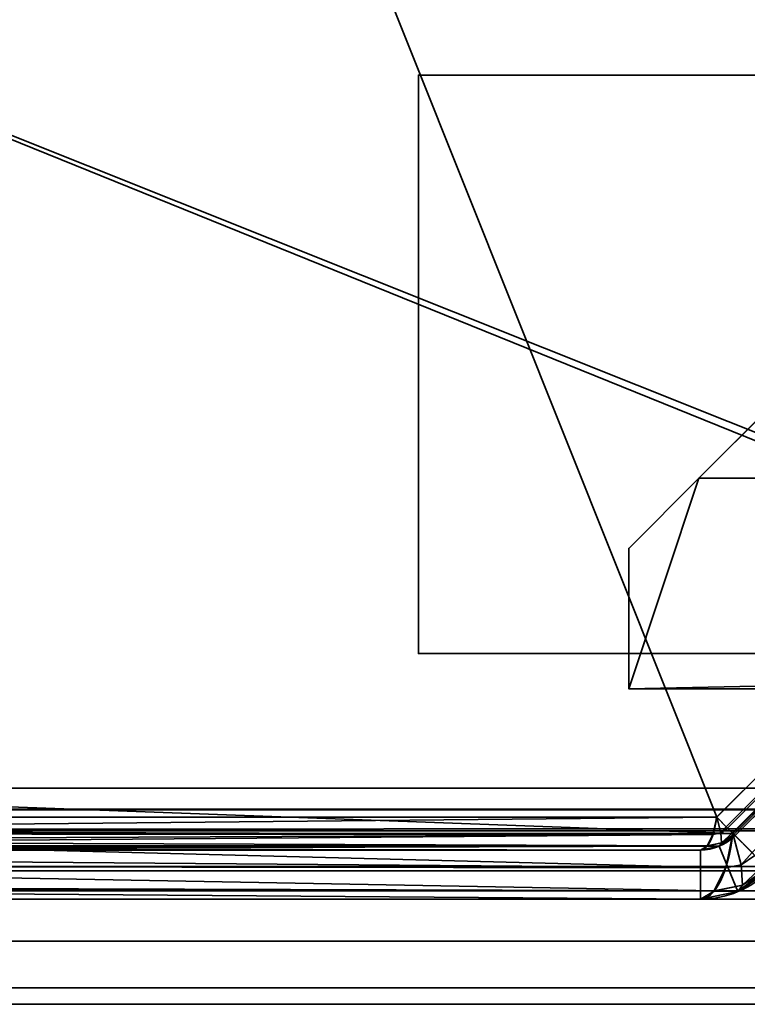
# Model space of a CAD drawing. Header units: millimetres. Extents: x -603 to 3703, y -115 to 193.
# Tile 439 of 656: x 2470 to 2481, y -33 to -19. Entities that reach past the tile are written whole.
import ezdxf

# ---------------------------------------------------------------- set-up
doc = ezdxf.new("R2010")
doc.units = ezdxf.units.MM
doc.layers.add('151', color=7, linetype='Continuous', true_color=0xffffff)

# ---------------------------------------------------------------- blocks, each defined once
blk = doc.blocks.new('UG_SURFACE_136')
at = {"layer": '151', "color": 252, "linetype": 'Continuous', "lineweight": 35}
for points in [[(2480, -25.5, 1121), (2489, -16.5, 1121), (2491, -16.5, 1121), (2491, -25.5, 1121)], [(2489, -16.5, 1145), (2480, -25.5, 1145), (2491, -25.5, 1145), (2491, -16.5, 1145)], [(2480, -25.5, 1145), (2489, -16.5, 1145), (2489, -16.5, 1121), (2480, -25.5, 1121)], [(2491, -19.75, 1032), (2476, -19.75, 1032), (2476, -19.75, 1067), (2491, -19.75, 1067)], [(2491, -28, 1032), (2476, -28, 1032), (2476, -19.75, 1032), (2491, -19.75, 1032)], [(2491, -19.75, 1067), (2476, -19.75, 1067), (2476, -28, 1067), (2491, -28, 1067)], [(2476, -19.75, 1032), (2476, -28, 1032), (2476, -28, 1067), (2476, -19.75, 1067)], [(2479, -28.5, 1117.5), (2479, -26.5, 1117.5), (2480, -25.5, 1117.5)], [(2480, -25.5, 1117.5), (2491, -25.5, 1117.5), (2491, -28.25, 1117.5), (2479, -28.5, 1117.5)], [(2480, -25.5, 1121), (2480, -25.5, 1117.5), (2479, -26.5, 1117.5), (2479, -26.5, 1121)], [(2480, -25.5, 1121), (2479, -26.5, 1121), (2479, -26.5, 1145), (2480, -25.5, 1145)], [(2479, -28.5, 1148.5), (2491, -28.25, 1148.5), (2491, -25.5, 1148.5), (2480, -25.5, 1148.5)], [(2480, -25.5, 1148.5), (2479, -26.5, 1148.5), (2479, -28.5, 1148.5)], [(2480, -25.5, 1148.5), (2480, -25.5, 1145), (2479, -26.5, 1145), (2479, -26.5, 1148.5)], [(2480, -25.5, 1117.5), (2480, -25.5, 1121), (2491, -25.5, 1121), (2491, -25.5, 1117.5)], [(2480, -25.5, 1145), (2480, -25.5, 1148.5), (2491, -25.5, 1148.5), (2491, -25.5, 1145)], [(2479, -28.5, 1117.5), (2479, -28.5, 1148.5), (2479, -26.5, 1145), (2479, -26.5, 1121)], [(2479, -28.5, 1148.5), (2479, -26.5, 1148.5), (2479, -26.5, 1145)], [(2479, -26.5, 1121), (2479, -26.5, 1117.5), (2479, -28.5, 1117.5)], [(2491, -28, 1067), (2476, -28, 1067), (2476, -28, 1032), (2491, -28, 1032)], [(2491, -28.25, 1117.5), (2491, -28.5, 1117.5), (2479, -28.5, 1117.5)], [(2479, -28.5, 1148.5), (2491, -28.5, 1148.5), (2491, -28.25, 1148.5)], [(2491, -28.5, 1148.5), (2479, -28.5, 1148.5), (2479, -28.5, 1117.5), (2491, -28.5, 1117.5)]]:
    blk.add_3dface(points, dxfattribs=at)
blk = doc.blocks.new('UG_SURFACE_165')
at = {"layer": '151', "color": 252, "linetype": 'Continuous', "lineweight": 35}
for points in [[(2435.08, -31.5, 2072.17), (2483.92, -31.5, 2023.33), (2483.92, -31.5, -7.75), (2435.08, -31.5, -7.75)], [(2435.08, -33, 2072.17), (2483.92, -33, 2023.33), (2483.92, -31.5, 2023.33), (2435.08, -31.5, 2072.17)], [(2483.92, -33, -7.75), (2435.08, -33, -7.75), (2435.08, -31.5, -7.75), (2483.92, -31.5, -7.75)], [(2435.08, -33, 2072.17), (2435.08, -33, -7.75), (2483.92, -33, -7.75), (2483.92, -33, 2023.33)]]:
    blk.add_3dface(points, dxfattribs=at)
blk = doc.blocks.new('UG_SURFACE_166')
at = {"layer": '151', "color": 252, "linetype": 'Continuous', "lineweight": 35}
for points in [[(2435.08, -31.5, 2072.17), (2483.92, -31.5, 2023.33), (2483.92, -31.5, -7.75), (2435.08, -31.5, -7.75)], [(2435.08, -33, 2072.17), (2483.92, -33, 2023.33), (2483.92, -31.5, 2023.33), (2435.08, -31.5, 2072.17)], [(2483.92, -33, -7.75), (2435.08, -33, -7.75), (2435.08, -31.5, -7.75), (2483.92, -31.5, -7.75)], [(2435.08, -33, 2072.17), (2435.08, -33, -7.75), (2483.92, -33, -7.75), (2483.92, -33, 2023.33)]]:
    blk.add_3dface(points, dxfattribs=at)
blk = doc.blocks.new('UG_SURFACE_167')
at = {"layer": '151', "color": 252, "linetype": 'Continuous', "lineweight": 35}
for points in [[(2432, -18, 2075.25), (2432, -29.92, 2075.25), (3568, -29.92, 2075.25), (3568, -18, 2075.25)], [(2433.5, -18, 2073.75), (3566.5, -18, 2073.75), (3566.5, -29.92, 2073.75), (2433.5, -29.92, 2073.75)], [(3568, -29.92, 2075.25), (2432, -29.92, 2075.25), (2432.059, -30.521, 2075.191)], [(3567.941, -30.521, 2075.191), (3568, -29.92, 2075.25), (2432.059, -30.521, 2075.191)], [(2433.53, -30.228, 2073.72), (2433.5, -29.92, 2073.75), (3566.5, -29.92, 2073.75)], [(2433.53, -30.228, 2073.72), (3566.5, -29.92, 2073.75), (3566.47, -30.228, 2073.72)], [(3566.47, -30.228, 2073.72), (3566.38, -30.525, 2073.63), (2433.62, -30.525, 2073.63), (2433.53, -30.228, 2073.72)], [(2432.059, -30.521, 2075.191), (2432.235, -31.099, 2075.016), (3567.765, -31.099, 2075.016), (3567.941, -30.521, 2075.191)], [(3566.037, -31.037, 2073.287), (2433.963, -31.037, 2073.287), (2433.62, -30.525, 2073.63), (3566.38, -30.525, 2073.63)], [(3567.765, -31.099, 2075.016), (2432.235, -31.099, 2075.016), (2432.902, -32.098, 2074.348), (3567.098, -32.098, 2074.348)], [(3565.525, -31.38, 2072.775), (2434.475, -31.38, 2072.775), (2433.963, -31.037, 2073.287), (3566.037, -31.037, 2073.287)], [(3564.92, -31.5, 2072.17), (2435.08, -31.5, 2072.17), (2434.475, -31.38, 2072.775), (3565.525, -31.38, 2072.775)], [(2435.08, -31.5, 2072.17), (3564.92, -31.5, 2072.17), (3516.08, -31.5, 2023.33), (2483.92, -31.5, 2023.33)], [(2483.92, -33, 2023.33), (2435.08, -33, 2072.17), (2435.08, -31.5, 2072.17), (2483.92, -31.5, 2023.33)], [(3567.098, -32.098, 2074.348), (2432.902, -32.098, 2074.348), (2433.901, -32.766, 2073.349), (3566.099, -32.766, 2073.349)], [(3566.099, -32.766, 2073.349), (2433.901, -32.766, 2073.349), (2435.08, -33, 2072.17), (3564.92, -33, 2072.17)], [(2435.08, -33, 2072.17), (2483.92, -33, 2023.33), (3516.08, -33, 2023.33), (3564.92, -33, 2072.17)]]:
    blk.add_3dface(points, dxfattribs=at)
blk = doc.blocks.new('UG_SURFACE_172')
at = {"layer": '151', "color": 252, "linetype": 'Continuous', "lineweight": 35}
for points in [[(2470.868, -6.827, 1160.357), (2460.827, -16.868, 1160.357), (2460.827, -30.332, 1165.419), (2480.253, -30.332, 1172.723)], [(2460.827, -16.868, 1012.143), (2470.868, -6.827, 1012.143), (2484.332, -6.827, 1007.081), (2484.332, -26.252, 999.777)], [(2480.253, -30.332, 1172.723), (2484.332, -26.252, 1172.723), (2484.332, -6.827, 1165.419), (2470.868, -6.827, 1160.357)], [(2461.527, -17.157, 1159.936), (2471.158, -7.527, 1159.936), (2483.868, -7.527, 1164.715), (2484.565, -26.485, 1172.105)], [(2484.565, -26.485, 1000.395), (2483.868, -7.527, 1007.785), (2471.158, -7.527, 1012.564), (2461.527, -17.157, 1012.564)], [(2484.332, -26.252, 999.777), (2480.253, -30.332, 999.777), (2460.827, -30.332, 1007.081), (2460.827, -16.868, 1012.143)], [(2484.565, -26.485, 1172.105), (2480.485, -30.565, 1172.105), (2461.527, -29.868, 1164.715), (2461.527, -17.157, 1159.936)], [(2461.527, -17.157, 1012.564), (2461.527, -29.868, 1007.785), (2480.485, -30.565, 1000.395), (2484.565, -26.485, 1000.395)], [(2480.389, -30.469, 1172.884), (2484.469, -26.389, 1172.884), (2484.332, -26.252, 1172.723), (2480.253, -30.332, 1172.723)], [(2484.469, -26.389, 999.616), (2480.389, -30.469, 999.616), (2480.253, -30.332, 999.777), (2484.332, -26.252, 999.777)], [(2484.488, -26.408, 1172.907), (2484.469, -26.389, 1172.884), (2480.389, -30.469, 1172.884), (2480.408, -30.488, 1172.907)], [(2480.408, -30.488, 999.593), (2480.389, -30.469, 999.616), (2484.469, -26.389, 999.616), (2484.488, -26.408, 999.593)], [(2480.408, -30.488, 1172.907), (2480.476, -30.556, 1173.099), (2484.556, -26.476, 1173.099), (2484.488, -26.408, 1172.907)], [(2484.488, -26.408, 999.593), (2484.556, -26.476, 999.401), (2480.476, -30.556, 999.401), (2480.408, -30.488, 999.593)], [(2484.579, -26.499, 1173.164), (2484.556, -26.476, 1173.099), (2480.476, -30.556, 1173.099), (2480.499, -30.579, 1173.164)], [(2480.499, -30.579, 999.336), (2480.476, -30.556, 999.401), (2484.556, -26.476, 999.401), (2484.579, -26.499, 999.336)], [(2484.837, -26.757, 1172.427), (2480.757, -30.837, 1172.427), (2480.485, -30.565, 1172.105), (2484.565, -26.485, 1172.105)], [(2480.757, -30.837, 1000.073), (2484.837, -26.757, 1000.073), (2484.565, -26.485, 1000.395), (2480.485, -30.565, 1000.395)], [(2480.499, -30.579, 1173.164), (2480.515, -30.595, 1173.341), (2484.595, -26.515, 1173.341), (2484.579, -26.499, 1173.164)], [(2484.579, -26.499, 999.336), (2484.595, -26.515, 999.159), (2480.515, -30.595, 999.159), (2480.499, -30.579, 999.336)], [(2484.595, -26.515, 1173.341), (2480.515, -30.595, 1173.341), (2480.515, -30.595, 1191.25), (2484.595, -26.515, 1191.25)], [(2480.515, -30.595, 999.159), (2484.595, -26.515, 999.159), (2484.595, -26.515, 981.25), (2480.515, -30.595, 981.25)], [(2484.595, -26.515, 1191.25), (2480.515, -30.595, 1191.25), (2481.01, -31.09, 1191.25), (2485.09, -27.01, 1191.25)], [(2485.09, -27.01, 981.25), (2481.01, -31.09, 981.25), (2480.515, -30.595, 981.25), (2484.595, -26.515, 981.25)], [(2480.485, -30.565, 1172.105), (2461.407, -30.565, 1164.932), (2461.527, -29.868, 1164.715)], [(2461.527, -29.868, 1007.785), (2461.407, -30.565, 1007.568), (2480.485, -30.565, 1000.395)], [(2480.253, -30.332, 1172.723), (2460.827, -30.332, 1165.419), (2460.791, -30.522, 1165.515)], [(2460.791, -30.522, 1165.515), (2480.2, -30.577, 1172.862), (2480.253, -30.332, 1172.723)], [(2480.253, -30.332, 999.777), (2480.2, -30.577, 999.638), (2460.791, -30.522, 1006.985)], [(2460.791, -30.522, 1006.985), (2460.827, -30.332, 1007.081), (2480.253, -30.332, 999.777)], [(2480.311, -30.555, 1172.895), (2480.253, -30.332, 1172.723), (2480.2, -30.577, 1172.862)], [(2480.311, -30.555, 999.605), (2480.2, -30.578, 999.637), (2480.2, -30.577, 999.638), (2480.253, -30.332, 999.777)], [(2480.389, -30.469, 1172.884), (2480.253, -30.332, 1172.723), (2480.311, -30.555, 1172.895)], [(2480.311, -30.555, 999.605), (2480.253, -30.332, 999.777), (2480.389, -30.469, 999.616)], [(2480.2, -30.578, 999.637), (2460.691, -30.735, 1006.721), (2460.737, -30.671, 1006.841)], [(2480.2, -30.578, 999.637), (2480.118, -30.741, 999.42), (2460.691, -30.735, 1006.721)], [(2480.2, -30.578, 1172.863), (2460.773, -30.571, 1165.563), (2460.737, -30.671, 1165.659)], [(2480.2, -30.578, 999.637), (2460.737, -30.671, 1006.841), (2460.773, -30.571, 1006.937)], [(2480.118, -30.741, 1173.08), (2480.2, -30.578, 1172.863), (2460.737, -30.671, 1165.659)], [(2460.791, -30.522, 1165.515), (2460.773, -30.571, 1165.563), (2480.2, -30.577, 1172.862)], [(2480.2, -30.577, 999.638), (2460.773, -30.571, 1006.937), (2460.791, -30.522, 1006.985)], [(2480.2, -30.578, 1172.863), (2480.2, -30.577, 1172.862), (2460.773, -30.571, 1165.563)], [(2460.773, -30.571, 1006.937), (2480.2, -30.577, 999.638), (2480.2, -30.578, 999.637)], [(2480.381, -31.053, 1172.382), (2461.185, -30.895, 1165.028), (2461.407, -30.565, 1164.932)], [(2461.407, -30.565, 1007.568), (2461.185, -30.895, 1007.472), (2480.381, -31.053, 1000.118)], [(2461.407, -30.565, 1164.932), (2480.485, -30.565, 1172.105), (2480.381, -31.053, 1172.382)], [(2480.381, -31.053, 1000.118), (2480.485, -30.565, 1000.395), (2461.407, -30.565, 1007.568)], [(2480.321, -30.7, 1173.143), (2480.311, -30.555, 1172.895), (2480.2, -30.578, 1172.863), (2480.118, -30.741, 1173.08)], [(2480.118, -30.741, 999.42), (2480.2, -30.578, 999.637), (2480.311, -30.555, 999.605), (2480.321, -30.7, 999.357)], [(2480.2, -30.577, 1172.862), (2480.2, -30.578, 1172.863), (2480.311, -30.555, 1172.895)], [(2480.288, -30.747, 1191.25), (2480.515, -30.595, 1191.25), (2480.515, -30.595, 1173.341), (2480.296, -30.742, 1173.341)], [(2480.515, -30.595, 981.25), (2480.288, -30.747, 981.25), (2480.288, -30.747, 999.159), (2480.296, -30.742, 999.159)], [(2480.515, -30.595, 1191.25), (2480.288, -30.747, 1191.25), (2480.556, -31.393, 1191.25), (2481.01, -31.09, 1191.25)], [(2481.01, -31.09, 981.25), (2480.556, -31.393, 981.25), (2480.288, -30.747, 981.25), (2480.515, -30.595, 981.25)], [(2480.296, -30.742, 1173.341), (2480.515, -30.595, 1173.341), (2480.499, -30.579, 1173.164)], [(2480.499, -30.579, 1173.164), (2480.321, -30.7, 1173.143), (2480.296, -30.742, 1173.341)], [(2480.296, -30.742, 999.159), (2480.321, -30.7, 999.357), (2480.499, -30.579, 999.336)], [(2480.499, -30.579, 999.336), (2480.515, -30.595, 999.159), (2480.296, -30.742, 999.159)], [(2480.296, -30.742, 999.159), (2480.515, -30.595, 999.159), (2480.515, -30.595, 981.25)], [(2480.311, -30.555, 1172.895), (2480.408, -30.488, 1172.907), (2480.389, -30.469, 1172.884)], [(2480.389, -30.469, 999.616), (2480.408, -30.488, 999.593), (2480.311, -30.555, 999.605)], [(2480.476, -30.556, 1173.099), (2480.408, -30.488, 1172.907), (2480.311, -30.555, 1172.895), (2480.321, -30.7, 1173.143)], [(2480.321, -30.7, 999.357), (2480.311, -30.555, 999.605), (2480.408, -30.488, 999.593), (2480.476, -30.556, 999.401)], [(2480.321, -30.7, 1173.143), (2480.499, -30.579, 1173.164), (2480.476, -30.556, 1173.099)], [(2480.476, -30.556, 999.401), (2480.499, -30.579, 999.336), (2480.321, -30.7, 999.357)], [(2480.381, -31.053, 1172.382), (2480.485, -30.565, 1172.105), (2480.602, -31.009, 1172.45)], [(2480.602, -31.009, 1000.05), (2480.485, -30.565, 1000.395), (2480.381, -31.053, 1000.118)], [(2480.602, -31.009, 1172.45), (2480.485, -30.565, 1172.105), (2480.757, -30.837, 1172.427)], [(2480.757, -30.837, 1000.073), (2480.485, -30.565, 1000.395), (2480.602, -31.009, 1000.05)], [(2480.117, -30.743, 999.417), (2460.594, -30.8, 1006.462), (2460.669, -30.767, 1006.661)], [(2480.117, -30.743, 999.417), (2480.02, -30.8, 999.159), (2460.594, -30.8, 1006.462)], [(2480.117, -30.743, 1173.082), (2460.691, -30.735, 1165.779), (2460.669, -30.767, 1165.839)], [(2480.117, -30.743, 999.417), (2460.669, -30.767, 1006.661), (2460.691, -30.735, 1006.721)], [(2480.02, -30.8, 1173.341), (2480.117, -30.743, 1173.082), (2460.669, -30.767, 1165.839)], [(2460.737, -30.671, 1165.659), (2460.691, -30.735, 1165.779), (2480.118, -30.741, 1173.08)], [(2480.117, -30.743, 1173.082), (2480.118, -30.741, 1173.08), (2460.691, -30.735, 1165.779)], [(2460.691, -30.735, 1006.721), (2480.118, -30.741, 999.42), (2480.117, -30.743, 999.417)], [(2480.117, -30.743, 1173.082), (2480.02, -30.8, 1173.341), (2480.288, -30.747, 1173.341)], [(2480.288, -30.747, 999.159), (2480.02, -30.8, 999.159), (2480.117, -30.743, 999.417)], [(2480.288, -30.747, 1173.341), (2480.321, -30.7, 1173.143), (2480.117, -30.743, 1173.082)], [(2480.118, -30.741, 1173.08), (2480.117, -30.743, 1173.082), (2480.321, -30.7, 1173.143)], [(2480.321, -30.7, 999.357), (2480.117, -30.743, 999.417), (2480.118, -30.741, 999.42)], [(2480.117, -30.743, 999.417), (2480.321, -30.7, 999.357), (2480.288, -30.747, 999.159)], [(2480.288, -30.747, 1173.341), (2480.296, -30.742, 1173.341), (2480.321, -30.7, 1173.143)], [(2480.321, -30.7, 999.357), (2480.296, -30.742, 999.159), (2480.288, -30.747, 999.159)], [(2480.296, -30.742, 1173.341), (2480.288, -30.747, 1173.341), (2480.288, -30.747, 1191.25)], [(2460.594, -30.8, 1006.462), (2480.02, -30.8, 999.159), (2480.02, -30.8, 981.25), (2459.6, -30.8, 981.25)], [(2480.02, -31.5, 981.25), (2459.6, -31.5, 981.25), (2459.6, -30.8, 981.25), (2480.02, -30.8, 981.25)], [(2460.669, -30.767, 1165.839), (2460.594, -30.8, 1166.038), (2480.02, -30.8, 1173.341)], [(2480.02, -30.8, 1173.341), (2460.594, -30.8, 1166.038), (2461, -30.8, 1166.25)], [(2461, -30.8, 1166.25), (2480.02, -30.8, 1191.25), (2480.02, -30.8, 1173.341)], [(2461, -30.8, 1166.25), (2463, -30.8, 1191.25), (2480.02, -30.8, 1191.25)], [(2480.02, -30.8, 1191.25), (2463, -30.8, 1191.25), (2463, -31.5, 1191.25), (2480.02, -31.5, 1191.25)], [(2480.02, -30.8, 1173.341), (2480.02, -30.8, 1191.25), (2480.288, -30.747, 1191.25), (2480.288, -30.747, 1173.341)], [(2480.02, -30.8, 981.25), (2480.02, -30.8, 999.159), (2480.288, -30.747, 999.159), (2480.288, -30.747, 981.25)], [(2480.02, -31.5, 1191.25), (2480.556, -31.393, 1191.25), (2480.288, -30.747, 1191.25), (2480.02, -30.8, 1191.25)], [(2480.02, -30.8, 981.25), (2480.288, -30.747, 981.25), (2480.556, -31.393, 981.25), (2480.02, -31.5, 981.25)], [(2480.757, -30.837, 1172.427), (2480.797, -30.877, 1172.473), (2480.602, -31.009, 1172.45)], [(2480.602, -31.009, 1000.05), (2480.797, -30.877, 1000.027), (2480.757, -30.837, 1000.073)], [(2480.622, -31.3, 1172.945), (2480.602, -31.009, 1172.45), (2480.797, -30.877, 1172.473), (2480.932, -31.012, 1172.857)], [(2480.932, -31.012, 999.643), (2480.797, -30.877, 1000.027), (2480.602, -31.009, 1000.05), (2480.622, -31.3, 999.555)], [(2480.381, -31.053, 1172.382), (2460.988, -31.031, 1165.113), (2461.185, -30.895, 1165.028)], [(2461.185, -30.895, 1007.472), (2460.988, -31.031, 1007.387), (2480.381, -31.053, 1000.118)], [(2480.217, -31.382, 1172.819), (2480.38, -31.056, 1172.384), (2480.602, -31.009, 1172.45), (2480.622, -31.3, 1172.945)], [(2480.622, -31.3, 999.555), (2480.602, -31.009, 1000.05), (2480.38, -31.056, 1000.116), (2480.217, -31.382, 999.681)], [(2480.602, -31.009, 1172.45), (2480.38, -31.056, 1172.384), (2480.381, -31.053, 1172.382)], [(2480.381, -31.053, 1000.118), (2480.38, -31.056, 1000.116), (2480.602, -31.009, 1000.05)], [(2480.932, -31.012, 1172.857), (2480.978, -31.058, 1172.987), (2480.622, -31.3, 1172.945)], [(2480.622, -31.3, 999.555), (2480.978, -31.058, 999.513), (2480.932, -31.012, 999.643)], [(2480.217, -31.382, 1172.819), (2460.573, -31.318, 1165.292), (2460.988, -31.031, 1165.113)], [(2460.988, -31.031, 1007.387), (2460.573, -31.318, 1007.208), (2480.217, -31.382, 999.681)], [(2460.988, -31.031, 1165.113), (2480.381, -31.053, 1172.382), (2480.38, -31.056, 1172.384)], [(2460.988, -31.031, 1165.113), (2480.38, -31.056, 1172.384), (2480.217, -31.382, 1172.819)], [(2480.217, -31.382, 999.681), (2480.38, -31.056, 1000.116), (2460.988, -31.031, 1007.387)], [(2480.38, -31.056, 1000.116), (2480.381, -31.053, 1000.118), (2460.988, -31.031, 1007.387)], [(2481.01, -31.09, 1191.25), (2480.556, -31.393, 1191.25), (2480.556, -31.393, 1173.341), (2480.571, -31.383, 1173.341)], [(2480.556, -31.393, 981.25), (2481.01, -31.09, 981.25), (2481.01, -31.09, 999.159), (2480.571, -31.383, 999.159)], [(2480.571, -31.383, 1173.341), (2480.622, -31.3, 1172.945), (2480.978, -31.058, 1172.987)], [(2480.978, -31.058, 1172.987), (2481.01, -31.09, 1173.341), (2480.571, -31.383, 1173.341)], [(2480.571, -31.383, 999.159), (2481.01, -31.09, 999.159), (2480.978, -31.058, 999.513)], [(2480.978, -31.058, 999.513), (2480.622, -31.3, 999.555), (2480.571, -31.383, 999.159)], [(2480.571, -31.383, 1173.341), (2481.01, -31.09, 1173.341), (2481.01, -31.09, 1191.25)], [(2480.622, -31.3, 1172.945), (2480.215, -31.386, 1172.824), (2480.217, -31.382, 1172.819)], [(2480.215, -31.386, 1172.824), (2480.622, -31.3, 1172.945), (2480.556, -31.393, 1173.341)], [(2480.556, -31.393, 999.159), (2480.622, -31.3, 999.555), (2480.215, -31.386, 999.676)], [(2480.217, -31.382, 999.681), (2480.215, -31.386, 999.676), (2480.622, -31.3, 999.555)], [(2480.622, -31.3, 1172.945), (2480.571, -31.383, 1173.341), (2480.556, -31.393, 1173.341)], [(2480.556, -31.393, 999.159), (2480.571, -31.383, 999.159), (2480.622, -31.3, 999.555)], [(2480.02, -31.5, 1173.341), (2459.659, -31.5, 1165.686), (2460.388, -31.355, 1165.372)], [(2460.388, -31.355, 1007.128), (2459.659, -31.5, 1006.814), (2480.02, -31.5, 999.159)], [(2480.217, -31.382, 1172.819), (2460.388, -31.355, 1165.372), (2460.573, -31.318, 1165.292)], [(2460.573, -31.318, 1007.208), (2460.388, -31.355, 1007.128), (2480.217, -31.382, 999.681)], [(2460.388, -31.355, 1165.372), (2480.217, -31.382, 1172.819), (2480.215, -31.386, 1172.824)], [(2460.388, -31.355, 1165.372), (2480.215, -31.386, 1172.824), (2480.02, -31.5, 1173.341)], [(2480.02, -31.5, 999.159), (2480.215, -31.386, 999.676), (2460.388, -31.355, 1007.128)], [(2480.215, -31.386, 999.676), (2480.217, -31.382, 999.681), (2460.388, -31.355, 1007.128)], [(2480.556, -31.393, 1173.341), (2480.02, -31.5, 1173.341), (2480.215, -31.386, 1172.824)], [(2480.215, -31.386, 999.676), (2480.02, -31.5, 999.159), (2480.556, -31.393, 999.159)], [(2480.556, -31.393, 1173.341), (2480.556, -31.393, 1191.25), (2480.02, -31.5, 1191.25), (2480.02, -31.5, 1173.341)], [(2480.556, -31.393, 981.25), (2480.556, -31.393, 999.159), (2480.02, -31.5, 999.159), (2480.02, -31.5, 981.25)], [(2480.571, -31.383, 999.159), (2480.556, -31.393, 999.159), (2480.556, -31.393, 981.25)], [(2459.6, -31.5, 981.25), (2480.02, -31.5, 981.25), (2480.02, -31.5, 999.159), (2459.659, -31.5, 1006.814)], [(2461, -31.5, 1166.25), (2459.659, -31.5, 1165.686), (2480.02, -31.5, 1173.341)], [(2480.02, -31.5, 1173.341), (2480.02, -31.5, 1191.25), (2463, -31.5, 1191.25), (2461, -31.5, 1178.622)], [(2461, -31.5, 1178.622), (2461, -31.5, 1166.25), (2480.02, -31.5, 1173.341)]]:
    blk.add_3dface(points, dxfattribs=at)
blk = doc.blocks.new('UG_SURFACE_174')
at = {"layer": '151', "color": 252, "linetype": 'Continuous', "lineweight": 35}
for points in [[(2470.868, -6.827, 1160.357), (2460.827, -16.868, 1160.357), (2460.827, -30.332, 1165.419), (2480.253, -30.332, 1172.723)], [(2460.827, -16.868, 1012.143), (2470.868, -6.827, 1012.143), (2484.332, -6.827, 1007.081), (2484.332, -26.252, 999.777)], [(2480.253, -30.332, 1172.723), (2484.332, -26.252, 1172.723), (2484.332, -6.827, 1165.419), (2470.868, -6.827, 1160.357)], [(2461.527, -17.157, 1159.936), (2471.158, -7.527, 1159.936), (2483.868, -7.527, 1164.715), (2484.565, -26.485, 1172.105)], [(2484.565, -26.485, 1000.395), (2483.868, -7.527, 1007.785), (2471.158, -7.527, 1012.564), (2461.527, -17.157, 1012.564)], [(2484.332, -26.252, 999.777), (2480.253, -30.332, 999.777), (2460.827, -30.332, 1007.081), (2460.827, -16.868, 1012.143)], [(2484.565, -26.485, 1172.105), (2480.485, -30.565, 1172.105), (2461.527, -29.868, 1164.715), (2461.527, -17.157, 1159.936)], [(2461.527, -17.157, 1012.564), (2461.527, -29.868, 1007.785), (2480.485, -30.565, 1000.395), (2484.565, -26.485, 1000.395)], [(2480.389, -30.469, 1172.884), (2484.469, -26.389, 1172.884), (2484.332, -26.252, 1172.723), (2480.253, -30.332, 1172.723)], [(2484.469, -26.389, 999.616), (2480.389, -30.469, 999.616), (2480.253, -30.332, 999.777), (2484.332, -26.252, 999.777)], [(2484.488, -26.408, 1172.907), (2484.469, -26.389, 1172.884), (2480.389, -30.469, 1172.884), (2480.408, -30.488, 1172.907)], [(2480.408, -30.488, 999.593), (2480.389, -30.469, 999.616), (2484.469, -26.389, 999.616), (2484.488, -26.408, 999.593)], [(2480.408, -30.488, 1172.907), (2480.476, -30.556, 1173.099), (2484.556, -26.476, 1173.099), (2484.488, -26.408, 1172.907)], [(2484.488, -26.408, 999.593), (2484.556, -26.476, 999.401), (2480.476, -30.556, 999.401), (2480.408, -30.488, 999.593)], [(2484.579, -26.499, 1173.164), (2484.556, -26.476, 1173.099), (2480.476, -30.556, 1173.099), (2480.499, -30.579, 1173.164)], [(2480.499, -30.579, 999.336), (2480.476, -30.556, 999.401), (2484.556, -26.476, 999.401), (2484.579, -26.499, 999.336)], [(2484.837, -26.757, 1172.427), (2480.757, -30.837, 1172.427), (2480.485, -30.565, 1172.105), (2484.565, -26.485, 1172.105)], [(2480.757, -30.837, 1000.073), (2484.837, -26.757, 1000.073), (2484.565, -26.485, 1000.395), (2480.485, -30.565, 1000.395)], [(2480.499, -30.579, 1173.164), (2480.515, -30.595, 1173.341), (2484.595, -26.515, 1173.341), (2484.579, -26.499, 1173.164)], [(2484.579, -26.499, 999.336), (2484.595, -26.515, 999.159), (2480.515, -30.595, 999.159), (2480.499, -30.579, 999.336)], [(2484.595, -26.515, 1173.341), (2480.515, -30.595, 1173.341), (2480.515, -30.595, 1191.25), (2484.595, -26.515, 1191.25)], [(2480.515, -30.595, 999.159), (2484.595, -26.515, 999.159), (2484.595, -26.515, 981.25), (2480.515, -30.595, 981.25)], [(2484.595, -26.515, 1191.25), (2480.515, -30.595, 1191.25), (2481.01, -31.09, 1191.25), (2485.09, -27.01, 1191.25)], [(2485.09, -27.01, 981.25), (2481.01, -31.09, 981.25), (2480.515, -30.595, 981.25), (2484.595, -26.515, 981.25)], [(2480.485, -30.565, 1172.105), (2461.407, -30.565, 1164.932), (2461.527, -29.868, 1164.715)], [(2461.527, -29.868, 1007.785), (2461.407, -30.565, 1007.568), (2480.485, -30.565, 1000.395)], [(2480.253, -30.332, 1172.723), (2460.827, -30.332, 1165.419), (2460.791, -30.522, 1165.515)], [(2460.791, -30.522, 1165.515), (2480.2, -30.577, 1172.862), (2480.253, -30.332, 1172.723)], [(2480.253, -30.332, 999.777), (2480.2, -30.577, 999.638), (2460.791, -30.522, 1006.985)], [(2460.791, -30.522, 1006.985), (2460.827, -30.332, 1007.081), (2480.253, -30.332, 999.777)], [(2480.311, -30.555, 1172.895), (2480.253, -30.332, 1172.723), (2480.2, -30.577, 1172.862)], [(2480.311, -30.555, 999.605), (2480.2, -30.578, 999.637), (2480.2, -30.577, 999.638), (2480.253, -30.332, 999.777)], [(2480.389, -30.469, 1172.884), (2480.253, -30.332, 1172.723), (2480.311, -30.555, 1172.895)], [(2480.311, -30.555, 999.605), (2480.253, -30.332, 999.777), (2480.389, -30.469, 999.616)], [(2480.2, -30.578, 999.637), (2460.691, -30.735, 1006.721), (2460.737, -30.671, 1006.841)], [(2480.2, -30.578, 999.637), (2480.118, -30.741, 999.42), (2460.691, -30.735, 1006.721)], [(2480.2, -30.578, 1172.863), (2460.773, -30.571, 1165.563), (2460.737, -30.671, 1165.659)], [(2480.2, -30.578, 999.637), (2460.737, -30.671, 1006.841), (2460.773, -30.571, 1006.937)], [(2480.118, -30.741, 1173.08), (2480.2, -30.578, 1172.863), (2460.737, -30.671, 1165.659)], [(2460.791, -30.522, 1165.515), (2460.773, -30.571, 1165.563), (2480.2, -30.577, 1172.862)], [(2480.2, -30.577, 999.638), (2460.773, -30.571, 1006.937), (2460.791, -30.522, 1006.985)], [(2480.2, -30.578, 1172.863), (2480.2, -30.577, 1172.862), (2460.773, -30.571, 1165.563)], [(2460.773, -30.571, 1006.937), (2480.2, -30.577, 999.638), (2480.2, -30.578, 999.637)], [(2480.381, -31.053, 1172.382), (2461.185, -30.895, 1165.028), (2461.407, -30.565, 1164.932)], [(2461.407, -30.565, 1007.568), (2461.185, -30.895, 1007.472), (2480.381, -31.053, 1000.118)], [(2461.407, -30.565, 1164.932), (2480.485, -30.565, 1172.105), (2480.381, -31.053, 1172.382)], [(2480.381, -31.053, 1000.118), (2480.485, -30.565, 1000.395), (2461.407, -30.565, 1007.568)], [(2480.321, -30.7, 1173.143), (2480.311, -30.555, 1172.895), (2480.2, -30.578, 1172.863), (2480.118, -30.741, 1173.08)], [(2480.118, -30.741, 999.42), (2480.2, -30.578, 999.637), (2480.311, -30.555, 999.605), (2480.321, -30.7, 999.357)], [(2480.2, -30.577, 1172.862), (2480.2, -30.578, 1172.863), (2480.311, -30.555, 1172.895)], [(2480.288, -30.747, 1191.25), (2480.515, -30.595, 1191.25), (2480.515, -30.595, 1173.341), (2480.296, -30.742, 1173.341)], [(2480.515, -30.595, 981.25), (2480.288, -30.747, 981.25), (2480.288, -30.747, 999.159), (2480.296, -30.742, 999.159)], [(2480.515, -30.595, 1191.25), (2480.288, -30.747, 1191.25), (2480.556, -31.393, 1191.25), (2481.01, -31.09, 1191.25)], [(2481.01, -31.09, 981.25), (2480.556, -31.393, 981.25), (2480.288, -30.747, 981.25), (2480.515, -30.595, 981.25)], [(2480.296, -30.742, 1173.341), (2480.515, -30.595, 1173.341), (2480.499, -30.579, 1173.164)], [(2480.499, -30.579, 1173.164), (2480.321, -30.7, 1173.143), (2480.296, -30.742, 1173.341)], [(2480.296, -30.742, 999.159), (2480.321, -30.7, 999.357), (2480.499, -30.579, 999.336)], [(2480.499, -30.579, 999.336), (2480.515, -30.595, 999.159), (2480.296, -30.742, 999.159)], [(2480.296, -30.742, 999.159), (2480.515, -30.595, 999.159), (2480.515, -30.595, 981.25)], [(2480.311, -30.555, 1172.895), (2480.408, -30.488, 1172.907), (2480.389, -30.469, 1172.884)], [(2480.389, -30.469, 999.616), (2480.408, -30.488, 999.593), (2480.311, -30.555, 999.605)], [(2480.476, -30.556, 1173.099), (2480.408, -30.488, 1172.907), (2480.311, -30.555, 1172.895), (2480.321, -30.7, 1173.143)], [(2480.321, -30.7, 999.357), (2480.311, -30.555, 999.605), (2480.408, -30.488, 999.593), (2480.476, -30.556, 999.401)], [(2480.321, -30.7, 1173.143), (2480.499, -30.579, 1173.164), (2480.476, -30.556, 1173.099)], [(2480.476, -30.556, 999.401), (2480.499, -30.579, 999.336), (2480.321, -30.7, 999.357)], [(2480.381, -31.053, 1172.382), (2480.485, -30.565, 1172.105), (2480.602, -31.009, 1172.45)], [(2480.602, -31.009, 1000.05), (2480.485, -30.565, 1000.395), (2480.381, -31.053, 1000.118)], [(2480.602, -31.009, 1172.45), (2480.485, -30.565, 1172.105), (2480.757, -30.837, 1172.427)], [(2480.757, -30.837, 1000.073), (2480.485, -30.565, 1000.395), (2480.602, -31.009, 1000.05)], [(2480.117, -30.743, 999.417), (2460.594, -30.8, 1006.462), (2460.669, -30.767, 1006.661)], [(2480.117, -30.743, 999.417), (2480.02, -30.8, 999.159), (2460.594, -30.8, 1006.462)], [(2480.117, -30.743, 1173.082), (2460.691, -30.735, 1165.779), (2460.669, -30.767, 1165.839)], [(2480.117, -30.743, 999.417), (2460.669, -30.767, 1006.661), (2460.691, -30.735, 1006.721)], [(2480.02, -30.8, 1173.341), (2480.117, -30.743, 1173.082), (2460.669, -30.767, 1165.839)], [(2460.737, -30.671, 1165.659), (2460.691, -30.735, 1165.779), (2480.118, -30.741, 1173.08)], [(2480.117, -30.743, 1173.082), (2480.118, -30.741, 1173.08), (2460.691, -30.735, 1165.779)], [(2460.691, -30.735, 1006.721), (2480.118, -30.741, 999.42), (2480.117, -30.743, 999.417)], [(2480.117, -30.743, 1173.082), (2480.02, -30.8, 1173.341), (2480.288, -30.747, 1173.341)], [(2480.288, -30.747, 999.159), (2480.02, -30.8, 999.159), (2480.117, -30.743, 999.417)], [(2480.288, -30.747, 1173.341), (2480.321, -30.7, 1173.143), (2480.117, -30.743, 1173.082)], [(2480.118, -30.741, 1173.08), (2480.117, -30.743, 1173.082), (2480.321, -30.7, 1173.143)], [(2480.321, -30.7, 999.357), (2480.117, -30.743, 999.417), (2480.118, -30.741, 999.42)], [(2480.117, -30.743, 999.417), (2480.321, -30.7, 999.357), (2480.288, -30.747, 999.159)], [(2480.288, -30.747, 1173.341), (2480.296, -30.742, 1173.341), (2480.321, -30.7, 1173.143)], [(2480.321, -30.7, 999.357), (2480.296, -30.742, 999.159), (2480.288, -30.747, 999.159)], [(2480.296, -30.742, 1173.341), (2480.288, -30.747, 1173.341), (2480.288, -30.747, 1191.25)], [(2460.594, -30.8, 1006.462), (2480.02, -30.8, 999.159), (2480.02, -30.8, 981.25), (2459.6, -30.8, 981.25)], [(2480.02, -31.5, 981.25), (2459.6, -31.5, 981.25), (2459.6, -30.8, 981.25), (2480.02, -30.8, 981.25)], [(2460.669, -30.767, 1165.839), (2460.594, -30.8, 1166.038), (2480.02, -30.8, 1173.341)], [(2480.02, -30.8, 1173.341), (2460.594, -30.8, 1166.038), (2461, -30.8, 1166.25)], [(2461, -30.8, 1166.25), (2480.02, -30.8, 1191.25), (2480.02, -30.8, 1173.341)], [(2461, -30.8, 1166.25), (2463, -30.8, 1191.25), (2480.02, -30.8, 1191.25)], [(2480.02, -30.8, 1191.25), (2463, -30.8, 1191.25), (2463, -31.5, 1191.25), (2480.02, -31.5, 1191.25)], [(2480.02, -30.8, 1173.341), (2480.02, -30.8, 1191.25), (2480.288, -30.747, 1191.25), (2480.288, -30.747, 1173.341)], [(2480.02, -30.8, 981.25), (2480.02, -30.8, 999.159), (2480.288, -30.747, 999.159), (2480.288, -30.747, 981.25)], [(2480.02, -31.5, 1191.25), (2480.556, -31.393, 1191.25), (2480.288, -30.747, 1191.25), (2480.02, -30.8, 1191.25)], [(2480.02, -30.8, 981.25), (2480.288, -30.747, 981.25), (2480.556, -31.393, 981.25), (2480.02, -31.5, 981.25)], [(2480.757, -30.837, 1172.427), (2480.797, -30.877, 1172.473), (2480.602, -31.009, 1172.45)], [(2480.602, -31.009, 1000.05), (2480.797, -30.877, 1000.027), (2480.757, -30.837, 1000.073)], [(2480.622, -31.3, 1172.945), (2480.602, -31.009, 1172.45), (2480.797, -30.877, 1172.473), (2480.932, -31.012, 1172.857)], [(2480.932, -31.012, 999.643), (2480.797, -30.877, 1000.027), (2480.602, -31.009, 1000.05), (2480.622, -31.3, 999.555)], [(2480.381, -31.053, 1172.382), (2460.988, -31.031, 1165.113), (2461.185, -30.895, 1165.028)], [(2461.185, -30.895, 1007.472), (2460.988, -31.031, 1007.387), (2480.381, -31.053, 1000.118)], [(2480.217, -31.382, 1172.819), (2480.38, -31.056, 1172.384), (2480.602, -31.009, 1172.45), (2480.622, -31.3, 1172.945)], [(2480.622, -31.3, 999.555), (2480.602, -31.009, 1000.05), (2480.38, -31.056, 1000.116), (2480.217, -31.382, 999.681)], [(2480.602, -31.009, 1172.45), (2480.38, -31.056, 1172.384), (2480.381, -31.053, 1172.382)], [(2480.381, -31.053, 1000.118), (2480.38, -31.056, 1000.116), (2480.602, -31.009, 1000.05)], [(2480.932, -31.012, 1172.857), (2480.978, -31.058, 1172.987), (2480.622, -31.3, 1172.945)], [(2480.622, -31.3, 999.555), (2480.978, -31.058, 999.513), (2480.932, -31.012, 999.643)], [(2480.217, -31.382, 1172.819), (2460.573, -31.318, 1165.292), (2460.988, -31.031, 1165.113)], [(2460.988, -31.031, 1007.387), (2460.573, -31.318, 1007.208), (2480.217, -31.382, 999.681)], [(2460.988, -31.031, 1165.113), (2480.381, -31.053, 1172.382), (2480.38, -31.056, 1172.384)], [(2460.988, -31.031, 1165.113), (2480.38, -31.056, 1172.384), (2480.217, -31.382, 1172.819)], [(2480.217, -31.382, 999.681), (2480.38, -31.056, 1000.116), (2460.988, -31.031, 1007.387)], [(2480.38, -31.056, 1000.116), (2480.381, -31.053, 1000.118), (2460.988, -31.031, 1007.387)], [(2481.01, -31.09, 1191.25), (2480.556, -31.393, 1191.25), (2480.556, -31.393, 1173.341), (2480.571, -31.383, 1173.341)], [(2480.556, -31.393, 981.25), (2481.01, -31.09, 981.25), (2481.01, -31.09, 999.159), (2480.571, -31.383, 999.159)], [(2480.571, -31.383, 1173.341), (2480.622, -31.3, 1172.945), (2480.978, -31.058, 1172.987)], [(2480.978, -31.058, 1172.987), (2481.01, -31.09, 1173.341), (2480.571, -31.383, 1173.341)], [(2480.571, -31.383, 999.159), (2481.01, -31.09, 999.159), (2480.978, -31.058, 999.513)], [(2480.978, -31.058, 999.513), (2480.622, -31.3, 999.555), (2480.571, -31.383, 999.159)], [(2480.571, -31.383, 1173.341), (2481.01, -31.09, 1173.341), (2481.01, -31.09, 1191.25)], [(2480.622, -31.3, 1172.945), (2480.215, -31.386, 1172.824), (2480.217, -31.382, 1172.819)], [(2480.215, -31.386, 1172.824), (2480.622, -31.3, 1172.945), (2480.556, -31.393, 1173.341)], [(2480.556, -31.393, 999.159), (2480.622, -31.3, 999.555), (2480.215, -31.386, 999.676)], [(2480.217, -31.382, 999.681), (2480.215, -31.386, 999.676), (2480.622, -31.3, 999.555)], [(2480.622, -31.3, 1172.945), (2480.571, -31.383, 1173.341), (2480.556, -31.393, 1173.341)], [(2480.556, -31.393, 999.159), (2480.571, -31.383, 999.159), (2480.622, -31.3, 999.555)], [(2480.02, -31.5, 1173.341), (2459.659, -31.5, 1165.686), (2460.388, -31.355, 1165.372)], [(2460.388, -31.355, 1007.128), (2459.659, -31.5, 1006.814), (2480.02, -31.5, 999.159)], [(2480.217, -31.382, 1172.819), (2460.388, -31.355, 1165.372), (2460.573, -31.318, 1165.292)], [(2460.573, -31.318, 1007.208), (2460.388, -31.355, 1007.128), (2480.217, -31.382, 999.681)], [(2460.388, -31.355, 1165.372), (2480.217, -31.382, 1172.819), (2480.215, -31.386, 1172.824)], [(2460.388, -31.355, 1165.372), (2480.215, -31.386, 1172.824), (2480.02, -31.5, 1173.341)], [(2480.02, -31.5, 999.159), (2480.215, -31.386, 999.676), (2460.388, -31.355, 1007.128)], [(2480.215, -31.386, 999.676), (2480.217, -31.382, 999.681), (2460.388, -31.355, 1007.128)], [(2480.556, -31.393, 1173.341), (2480.02, -31.5, 1173.341), (2480.215, -31.386, 1172.824)], [(2480.215, -31.386, 999.676), (2480.02, -31.5, 999.159), (2480.556, -31.393, 999.159)], [(2480.556, -31.393, 1173.341), (2480.556, -31.393, 1191.25), (2480.02, -31.5, 1191.25), (2480.02, -31.5, 1173.341)], [(2480.556, -31.393, 981.25), (2480.556, -31.393, 999.159), (2480.02, -31.5, 999.159), (2480.02, -31.5, 981.25)], [(2480.571, -31.383, 999.159), (2480.556, -31.393, 999.159), (2480.556, -31.393, 981.25)], [(2459.6, -31.5, 981.25), (2480.02, -31.5, 981.25), (2480.02, -31.5, 999.159), (2459.659, -31.5, 1006.814)], [(2461, -31.5, 1166.25), (2459.659, -31.5, 1165.686), (2480.02, -31.5, 1173.341)], [(2480.02, -31.5, 1173.341), (2480.02, -31.5, 1191.25), (2463, -31.5, 1191.25), (2461, -31.5, 1178.622)], [(2461, -31.5, 1178.622), (2461, -31.5, 1166.25), (2480.02, -31.5, 1173.341)]]:
    blk.add_3dface(points, dxfattribs=at)

msp = doc.modelspace()

# ---------------------------------------------------------------- linework, layer by layer
at = {"layer": '151', "color": 252, "linetype": 'Continuous', "lineweight": 35, "true_color": 0x939598}
for p, q in [((2480, -25.5, 1121), (2489, -16.5, 1121)), ((2489, -16.5, 1145), (2480, -25.5, 1145)), ((2476, -28, 1067), (2476, -19.75, 1067)), ((2476, -19.75, 1032), (2491, -19.75, 1032)), ((2476, -19.75, 1032), (2476, -28, 1032)), ((2476, -19.75, 1067), (2491, -19.75, 1067)), ((2476, -19.75, 1067), (2476, -19.75, 1032)), ((2480, -25.5, 1148.5), (2479, -26.5, 1148.5)), ((2479, -26.5, 1145), (2480, -25.5, 1145)), ((2480, -25.5, 1121), (2479, -26.5, 1121)), ((2479, -26.5, 1117.5), (2480, -25.5, 1117.5)), ((2480, -25.5, 1148.5), (2491, -25.5, 1148.5)), ((2480, -25.5, 1117.5), (2491, -25.5, 1117.5)), ((2480, -25.5, 1117.5), (2480, -25.5, 1121)), ((2480, -25.5, 1145), (2491, -25.5, 1145)), ((2480, -25.5, 1121), (2491, -25.5, 1121)), ((2480, -25.5, 1145), (2480, -25.5, 1148.5)), ((2480.252, -30.332, 1172.723), (2484.332, -26.252, 1172.723)), ((2484.332, -26.252, 999.777), (2480.252, -30.332, 999.777)), ((2480.252, -30.332, 1172.723), (2484.332, -26.252, 1172.723)), ((2484.332, -26.252, 999.777), (2480.252, -30.332, 999.777)), ((2479, -26.5, 1148.5), (2479, -26.5, 1145)), ((2479, -26.5, 1121), (2479, -26.5, 1117.5)), ((2479, -26.5, 1117.5), (2479, -28.5, 1117.5)), ((2479, -26.5, 1145), (2479, -26.5, 1121)), ((2479, -28.5, 1148.5), (2479, -26.5, 1148.5)), ((2480.485, -30.565, 1000.395), (2484.565, -26.485, 1000.395)), ((2484.565, -26.485, 1172.105), (2480.485, -30.565, 1172.105)), ((2480.485, -30.565, 1000.395), (2484.565, -26.485, 1000.395)), ((2484.565, -26.485, 1172.105), (2480.485, -30.565, 1172.105)), ((2480.515, -30.595, 1191.25), (2484.595, -26.515, 1191.25)), ((2484.595, -26.515, 1173.341), (2480.515, -30.595, 1173.341)), ((2480.515, -30.595, 999.159), (2484.595, -26.515, 999.159)), ((2480.515, -30.595, 981.25), (2484.595, -26.515, 981.25)), ((2480.515, -30.595, 1191.25), (2484.595, -26.515, 1191.25)), ((2480.515, -30.595, 981.25), (2484.595, -26.515, 981.25)), ((2484.595, -26.515, 1173.341), (2480.515, -30.595, 1173.341)), ((2480.515, -30.595, 999.159), (2484.595, -26.515, 999.159)), ((2476, -28, 1032), (2476, -28, 1067)), ((2476, -28, 1032), (2491, -28, 1032)), ((2476, -28, 1067), (2491, -28, 1067)), ((2479, -28.5, 1117.5), (2479, -28.5, 1148.5)), ((2479, -28.5, 1117.5), (2491, -28.5, 1117.5)), ((2479, -28.5, 1148.5), (2491, -28.5, 1148.5)), ((3568, -29.92, 2075.25), (2432, -29.92, 2075.25)), ((3566.5, -29.92, 2073.75), (2433.5, -29.92, 2073.75)), ((2480.252, -30.332, 999.777), (2460.827, -30.332, 1007.081)), ((2460.827, -30.332, 1165.419), (2480.252, -30.332, 1172.723)), ((2480.252, -30.332, 999.777), (2460.827, -30.332, 1007.081)), ((2460.827, -30.332, 1165.419), (2480.252, -30.332, 1172.723)), ((2461.408, -30.565, 1007.568), (2480.485, -30.565, 1000.395)), ((2480.485, -30.565, 1172.105), (2461.408, -30.565, 1164.932)), ((2461.408, -30.565, 1007.568), (2480.485, -30.565, 1000.395)), ((2480.485, -30.565, 1172.105), (2461.408, -30.565, 1164.932)), ((2480.515, -30.595, 1191.25), (2480.515, -30.595, 1173.341)), ((2480.515, -30.595, 999.159), (2480.515, -30.595, 981.25)), ((2480.515, -30.595, 999.159), (2480.515, -30.595, 981.25)), ((2480.515, -30.595, 1191.25), (2480.515, -30.595, 1173.341)), ((2459.6, -30.8, 981.25), (2480.02, -30.8, 981.25)), ((2459.6, -30.8, 981.25), (2480.02, -30.8, 981.25)), ((2480.02, -30.8, 1173.341), (2460.594, -30.8, 1166.038)), ((2460.594, -30.8, 1006.462), (2480.02, -30.8, 999.159)), ((2480.02, -30.8, 1173.341), (2460.594, -30.8, 1166.038)), ((2460.594, -30.8, 1006.462), (2480.02, -30.8, 999.159)), ((2463, -30.8, 1191.25), (2480.02, -30.8, 1191.25)), ((2463, -30.8, 1191.25), (2480.02, -30.8, 1191.25)), ((2480.02, -30.8, 999.159), (2480.02, -30.8, 981.25)), ((2480.02, -30.8, 1191.25), (2480.02, -30.8, 1173.341)), ((2480.02, -30.8, 1191.25), (2480.02, -30.8, 1173.341)), ((2480.02, -30.8, 999.159), (2480.02, -30.8, 981.25)), ((2483.92, -31.5, -7.75), (2435.08, -31.5, -7.75)), ((2435.08, -31.5, 2072.17), (2483.92, -31.5, 2023.33)), ((3564.92, -31.5, 2072.17), (2435.08, -31.5, 2072.17)), ((2435.08, -31.5, 2072.17), (2483.92, -31.5, 2023.33)), ((2483.92, -31.5, -7.75), (2435.08, -31.5, -7.75)), ((2435.08, -31.5, 2072.17), (2483.92, -31.5, 2023.33)), ((2459.6, -31.5, 981.25), (2480.02, -31.5, 981.25)), ((2459.6, -31.5, 981.25), (2480.02, -31.5, 981.25)), ((2459.659, -31.5, 1165.686), (2480.02, -31.5, 1173.341)), ((2480.02, -31.5, 999.159), (2459.659, -31.5, 1006.814)), ((2459.659, -31.5, 1165.686), (2480.02, -31.5, 1173.341)), ((2480.02, -31.5, 999.159), (2459.659, -31.5, 1006.814)), ((2463, -31.5, 1191.25), (2480.02, -31.5, 1191.25)), ((2463, -31.5, 1191.25), (2480.02, -31.5, 1191.25)), ((2480.02, -31.5, 999.159), (2480.02, -31.5, 981.25)), ((2480.02, -31.5, 1191.25), (2480.02, -31.5, 1173.341)), ((2480.02, -31.5, 999.159), (2480.02, -31.5, 981.25)), ((2480.02, -31.5, 1191.25), (2480.02, -31.5, 1173.341)), ((2435.08, -33, 2072.17), (2483.92, -33, 2023.33)), ((2435.08, -33, 2072.17), (2483.92, -33, 2023.33)), ((3564.92, -33, 2072.17), (2435.08, -33, 2072.17)), ((2483.92, -33, -7.75), (2435.08, -33, -7.75)), ((2435.08, -33, 2072.17), (2483.92, -33, 2023.33)), ((2483.92, -33, -7.75), (2435.08, -33, -7.75))]:
    msp.add_line(p, q, dxfattribs=at)
at = {"layer": '151', "color": 252, "linetype": 'Continuous', "lineweight": 35, "true_color": 0x939598, "extrusion": (0.936029, 1.15982e-15, 0.351924)}
msp.add_arc((-30.1, 225.503, 2734.297), 0.7, 180, 250.6118, dxfattribs=at)
msp.add_arc((-30.1, 225.503, 2734.297), 0.7, 180, 250.6118, dxfattribs=at)
at = {"layer": '151', "color": 252, "linetype": 'Continuous', "lineweight": 35, "true_color": 0x939598, "extrusion": (0.936029, 0, -0.351924)}
msp.add_arc((-30.1, 1808.019, 1969.742), 0.7, 109.3882, 180, dxfattribs=at)
msp.add_arc((-30.1, 1808.019, 1969.742), 0.7, 109.3882, 180, dxfattribs=at)
at = {"layer": '151', "color": 252, "linetype": 'Continuous', "lineweight": 35, "true_color": 0x939598, "extrusion": (0.707107, 0.707107, 5.47573e-15)}
for centre, start, end in [((-1774.923, 1173.341, 1732.355), 180, 242), ((-1774.923, 999.159, 1732.355), 118, 180), ((-1774.923, 1173.341, 1732.355), 180, 242), ((-1774.923, 999.159, 1732.355), 118, 180)]:
    msp.add_arc(centre, 0.7, start, end, dxfattribs=at)
at = {"layer": '151', "color": 252, "linetype": 'Continuous', "lineweight": 35, "true_color": 0x939598, "extrusion": (-0.936029, 5.84436e-16, -0.351924)}
msp.add_arc((30.1, 225.503, -2734.297), 1.4, 289.3882, 0, dxfattribs=at)
msp.add_arc((30.1, 225.503, -2734.297), 1.4, 289.3882, 0, dxfattribs=at)
at = {"layer": '151', "color": 252, "linetype": 'Continuous', "lineweight": 35, "true_color": 0x939598, "extrusion": (-0.936029, 0, 0.351924)}
msp.add_arc((30.1, 1808.019, -1969.742), 1.4, 0, 70.6118, dxfattribs=at)
msp.add_arc((30.1, 1808.019, -1969.742), 1.4, 0, 70.6118, dxfattribs=at)
at = {"layer": '151', "color": 252, "linetype": 'Continuous', "lineweight": 35, "true_color": 0x939598}
for centre, radius in [((2480.02, -30.1, 981.25), 0.7), ((2480.02, -30.1, 999.159), 0.7), ((2480.02, -30.1, 1191.25), 0.7), ((2480.02, -30.1, 981.25), 0.7), ((2480.02, -30.1, 999.159), 0.7), ((2480.02, -30.1, 1191.25), 0.7), ((2480.02, -30.1, 981.25), 1.4), ((2480.02, -30.1, 1173.341), 1.4), ((2480.02, -30.1, 1191.25), 1.4), ((2480.02, -30.1, 981.25), 1.4), ((2480.02, -30.1, 1191.25), 1.4), ((2480.02, -30.1, 1173.341), 1.4)]:
    msp.add_arc(centre, radius, 270, 315, dxfattribs=at)
at = {"layer": '151', "color": 252, "linetype": 'Continuous', "lineweight": 35, "true_color": 0x939598, "extrusion": (0, 0, -1)}
for centre, radius in [((-2480.02, -30.1, -1173.341), 0.7), ((-2480.02, -30.1, -1173.341), 0.7), ((-2480.02, -30.1, -999.159), 1.4), ((-2480.02, -30.1, -999.159), 1.4)]:
    msp.add_arc(centre, radius, 225, 270, dxfattribs=at)
at = {"layer": '151', "color": 252, "linetype": 'Continuous', "lineweight": 35, "true_color": 0x939598, "extrusion": (-0.707107, -0.707107, -1.83544e-16)}
for centre, start, end in [((1774.923, 1173.341, -1732.355), 298, 0), ((1774.923, 999.159, -1732.355), 0, 62), ((1774.923, 1173.341, -1732.355), 298, 0), ((1774.923, 999.159, -1732.355), 0, 62)]:
    msp.add_arc(centre, 1.4, start, end, dxfattribs=at)

# ---------------------------------------------------------------- block references
at = {"layer": '151', "color": 252, "linetype": 'Continuous', "lineweight": 35, "true_color": 0x939598}
for name in ['UG_SURFACE_165', 'UG_SURFACE_166', 'UG_SURFACE_167', 'UG_SURFACE_172', 'UG_SURFACE_174', 'UG_SURFACE_136']:
    msp.add_blockref(name, (0, 0), dxfattribs=at)

doc.saveas('drawing.dxf')
